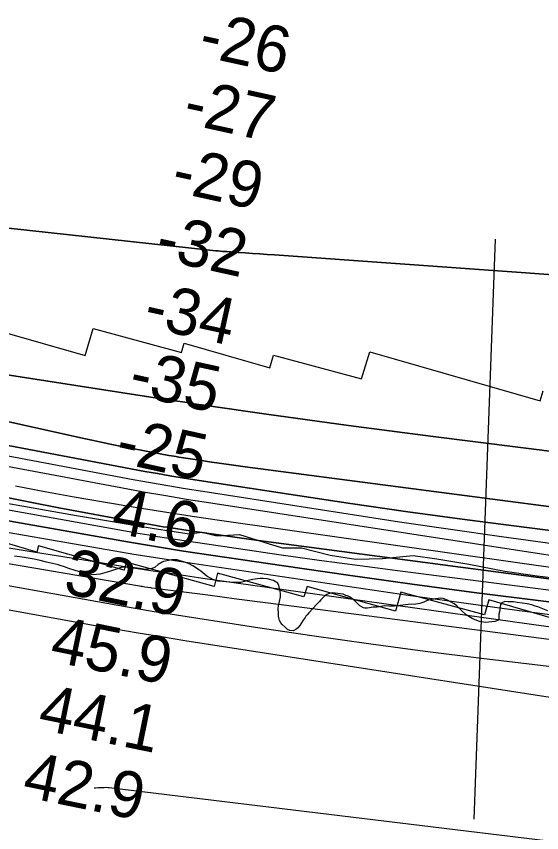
# Model space of a CAD drawing. Extents: x 3187622 to 3225504, y 800805 to 826213.
# Drawn here: x 3209686 to 3210446, y 809944 to 811125 of the extents above; entities that cross this region are included whole.
import ezdxf

# ---------------------------------------------------------------- set-up
doc = ezdxf.new("R2010")
doc.units = 0
for name, color, linetype in [('V-RIVR-EDGE', 7, 'Continuous'), ('V-RIVR-RANG', 7, 'Continuous'), ('V-RRAP-RVMT', 7, 'Continuous'), ('V-SITE-VEGE', 7, 'Continuous'), ('V-TOPO-DPTH', 7, 'Continuous'), ('V-TOPO-MAJR', 7, 'Continuous'), ('V-TOPO-MINR', 7, 'Continuous'), ('V-TOPO-WATR', 7, 'Continuous')]:
    doc.layers.add(name, color=color, linetype=linetype)

msp = doc.modelspace()

# ---------------------------------------------------------------- linework, layer by layer
at = {"layer": 'V-RIVR-EDGE'}
msp.add_lwpolyline([(3209660.6, 810422.2), (3209772.7, 810402.4), (3209885.3, 810383.8), (3209936.5, 810375.9), (3209953.9, 810378.5), (3209973.9, 810373.6), (3209983.5, 810373.6), (3210008.7, 810375.3), (3210051.3, 810361.7), (3210070.8, 810356), (3210098.2, 810355.9), (3210139.5, 810345.4), (3210176.8, 810339.2), (3210215.5, 810340.4), (3210259.9, 810344.7), (3210293.8, 810339.8), (3210340.3, 810332.3), (3210392.4, 810322.2), (3210439.3, 810315.1), (3210482.8, 810310.2)], dxfattribs=at)
at = {"layer": 'V-RIVR-RANG'}
msp.add_line((3210347.8, 809963.1), (3210378.8, 810802.5), dxfattribs=at)
at = {"layer": 'V-RRAP-RVMT'}
for p, q in [((3209785.5, 810634.2), (3209796.9, 810673.1)), ((3209796.9, 810673.1), (3209924.6, 810638.4)), ((3209672.5, 810666.2), (3209785.5, 810634.2)), ((3209924.6, 810638.4), (3209928.7, 810651.9)), ((3209928.7, 810651.9), (3210052.4, 810616.1)), ((3210185.2, 810600.1), (3210197.1, 810639.5)), ((3210197.1, 810639.5), (3210443.5, 810568.7)), ((3210052.4, 810616.1), (3210058, 810634.5)), ((3210058, 810634.5), (3210185.2, 810600.1)), ((3210443.5, 810568.7), (3210447.7, 810582.8)), ((3209715.5, 810349.5), (3209592.4, 810385.5)), ((3209717.9, 810358.9), (3209715.5, 810349.5)), ((3209841.8, 810323.5), (3209717.9, 810358.9)), ((3209844.9, 810334.9), (3209841.8, 810323.5)), ((3209971.8, 810299.9), (3209844.9, 810334.9)), ((3209976.9, 810318.9), (3209971.8, 810299.9)), ((3210101.7, 810284.7), (3209976.9, 810318.9)), ((3210106.5, 810299.9), (3210101.7, 810284.7)), ((3210234.1, 810264.1), (3210106.5, 810299.9)), ((3210242, 810291.7), (3210234.1, 810264.1)), ((3210362.7, 810258.8), (3210242, 810291.7)), ((3210369.3, 810280.6), (3210362.7, 810258.8)), ((3210505.5, 810240.7), (3210369.3, 810280.6))]:
    msp.add_line(p, q, dxfattribs=at)
at = {"layer": 'V-SITE-VEGE'}
for points in [[(3209994.8, 810306.1), (3209990.3, 810306.6), (3209977.1, 810307.8), (3209974.1, 810308.4), (3209971.9, 810309.2), (3209966.6, 810311.8), (3209961.3, 810314.9), (3209952.6, 810321.8), (3209949.9, 810324.1), (3209945.1, 810327.5), (3209941.3, 810329.8), (3209934.6, 810333.2), (3209932.1, 810334.2), (3209918.5, 810338.2), (3209910.4, 810338.6), (3209901.5, 810336.7), (3209898.8, 810336), (3209896.5, 810335.2), (3209891.1, 810331.8), (3209886.8, 810327.8), (3209884.5, 810326.8), (3209881.7, 810325.8), (3209874.3, 810324.4), (3209869.8, 810325), (3209863.8, 810326.1), (3209853.2, 810327.5), (3209846.9, 810327.6), (3209842.8, 810327.9), (3209837.3, 810327.2), (3209834.5, 810326.5), (3209832.4, 810325.5), (3209829.1, 810324.3), (3209826.3, 810323.6), (3209823.3, 810322.6), (3209817, 810320.4), (3209807.1, 810317.8), (3209802, 810317.1), (3209797, 810316.9), (3209787.1, 810318.3), (3209782.1, 810319.7), (3209778.3, 810320.5), (3209775.6, 810321.5), (3209770.8, 810323.1), (3209761.7, 810326), (3209755.5, 810328.4), (3209749.4, 810330.2), (3209746.1, 810331), (3209742.4, 810332.1), (3209729.5, 810335.1), (3209720.2, 810337.5), (3209711.7, 810339.6), (3209700.1, 810341.5), (3209697.6, 810341.6), (3209683.4, 810343.5)], [(3210454.6, 810264.7), (3210440.3, 810270.5), (3210435, 810272.1), (3210431.5, 810273.4), (3210424.5, 810275), (3210410.1, 810276.7), (3210404.8, 810277.6), (3210396.7, 810277.9), (3210392.4, 810278), (3210388.1, 810276.3), (3210386.3, 810273.8), (3210384.6, 810263.4), (3210383.8, 810259.7), (3210383.5, 810256.1), (3210383.5, 810252.1), (3210382.2, 810250.6), (3210378.1, 810249.1), (3210364.5, 810247.8), (3210355.9, 810249), (3210351.6, 810250.5), (3210345.1, 810253.6), (3210336.3, 810258.8), (3210330.1, 810264.5), (3210327.1, 810267.5), (3210323.1, 810272.1), (3210319.1, 810275), (3210309.4, 810280.2), (3210303.3, 810282.3), (3210298.8, 810282.8), (3210295.8, 810282.6), (3210292.2, 810282.2), (3210279.8, 810279.6), (3210275, 810277.4), (3210269.4, 810275.4), (3210263.6, 810274.5), (3210252.5, 810273.9), (3210232.7, 810271.4), (3210224.4, 810271.3), (3210217.8, 810271.9), (3210207.7, 810270), (3210202.1, 810269.8), (3210193.5, 810268.7), (3210190, 810268.7), (3210188, 810269.2), (3210182.7, 810271.8), (3210179.7, 810274.9), (3210177.5, 810277), (3210176, 810278.5), (3210168.7, 810284.2), (3210164.7, 810286.2), (3210162.2, 810287), (3210158.5, 810288.6), (3210143.3, 810290.8), (3210139.8, 810290.1), (3210135, 810288.2), (3210131.6, 810285.7), (3210126, 810280.5), (3210124.2, 810278.2), (3210120.6, 810274.2), (3210108.8, 810261.8), (3210106.5, 810258.8), (3210104.7, 810256.8), (3210103.4, 810255), (3210100.9, 810251), (3210095.7, 810243.5), (3210092.6, 810239.8), (3210090.3, 810237.8), (3210086, 810235.8), (3210081.2, 810236.4), (3210078.2, 810237.7), (3210074.7, 810240.8), (3210070.5, 810245.1), (3210068.5, 810247.4), (3210066.2, 810250.5), (3210065.3, 810254.3), (3210064.8, 810257.1), (3210064.9, 810260.9), (3210064.7, 810268.2), (3210065, 810272), (3210066.4, 810278), (3210067.7, 810284.8), (3210067.8, 810289.6), (3210067.6, 810292.7), (3210065.7, 810301.5), (3210064, 810304.8), (3210057.7, 810308.5), (3210048.4, 810311.1), (3210042.6, 810311.5), (3210038.6, 810311.3), (3210027.4, 810310.2), (3210017.3, 810307.5), (3210009.9, 810305.6), (3210004.6, 810305.4), (3209994.8, 810306.1)]]:
    msp.add_lwpolyline(points, dxfattribs=at)
at = {"layer": 'V-TOPO-DPTH'}
for points in [[(3209193.6, 810870.6), (3209969.8, 810786.1), (3209973.7, 810785.7), (3209977.6, 810785.3), (3209984.7, 810784.7), (3209990.2, 810784.3), (3209995.7, 810783.9), (3210001.2, 810783.5), (3210006.7, 810783.1), (3210016.8, 810782.5), (3210027.3, 810781.8), (3210037.9, 810781.1), (3210048.4, 810780.4), (3210059, 810779.7), (3210415.8, 810754), (3210468.3, 810750.1)], [(3210468.3, 810750.1), (3210415.8, 810754), (3210059, 810779.7), (3210048.4, 810780.4), (3210037.9, 810781.1), (3210027.3, 810781.8), (3210016.8, 810782.5), (3210006.7, 810783.1), (3210001.2, 810783.5), (3209995.7, 810783.9), (3209990.2, 810784.3), (3209984.7, 810784.7), (3209977.6, 810785.3), (3209973.7, 810785.7), (3209969.8, 810786.1), (3209193.6, 810870.6)], [(3210680.7, 810386.3), (3210017, 810473.1), (3209999.7, 810475.4), (3209982.5, 810477.8), (3209965.2, 810480.3), (3209948, 810482.9), (3209920.8, 810487.1), (3209917.2, 810487.7), (3209913.6, 810488.3), (3209910, 810488.9), (3209906.3, 810489.6), (3209868.7, 810496.7), (3209846.3, 810501), (3209823.9, 810505.5), (3209801.6, 810510.2), (3209779.3, 810515.1), (3209150.5, 810654.8)], [(3209150.5, 810654.8), (3209779.3, 810515.1), (3209801.6, 810510.2), (3209823.9, 810505.5), (3209846.3, 810501), (3209868.7, 810496.7), (3209906.3, 810489.6), (3209910, 810488.9), (3209913.6, 810488.3), (3209917.2, 810487.7), (3209920.8, 810487.1), (3209948, 810482.9), (3209965.2, 810480.3), (3209982.5, 810477.8), (3209999.7, 810475.4), (3210017, 810473.1), (3210680.7, 810386.3)], [(3211383.6, 810411.2), (3211027.5, 810438.7), (3210972.7, 810443), (3210917.9, 810447.3), (3210863.1, 810451.8), (3210808.3, 810456.3), (3210726.3, 810463.1), (3210712.5, 810464.3), (3210698.8, 810465.7), (3210685, 810467.2), (3210671.3, 810468.8), (3210285, 810517.3), (3210225.6, 810524.9), (3210166.3, 810532.7), (3210107, 810540.9), (3210047.8, 810549.2), (3209956.8, 810562.3), (3209943.1, 810564.3), (3209929.3, 810566.3), (3209915.6, 810568.4), (3209901.9, 810570.5), (3209474.1, 810636.9)], [(3209474.1, 810636.9), (3209901.9, 810570.5), (3209915.6, 810568.4), (3209929.3, 810566.3), (3209943.1, 810564.3), (3209956.8, 810562.3), (3210047.8, 810549.2), (3210107, 810540.9), (3210166.3, 810532.7), (3210225.6, 810524.9), (3210285, 810517.3), (3210671.3, 810468.8), (3210685, 810467.2), (3210698.8, 810465.7), (3210712.5, 810464.3), (3210726.3, 810463.1), (3210808.3, 810456.3), (3210863.1, 810451.8), (3210917.9, 810447.3), (3210972.7, 810443), (3211027.5, 810438.7), (3211383.6, 810411.2)], [(3209176.5, 810567.1), (3209837.1, 810442.9), (3209869.6, 810437), (3209902, 810431.3), (3209934.6, 810425.9), (3209967.1, 810420.7), (3210445.4, 810347.1), (3210484.5, 810341.2), (3210523.7, 810335.6), (3210562.9, 810330.4), (3210602.2, 810325.5), (3210603.2, 810325.4), (3210642, 810320.8), (3210680.8, 810316.3), (3210719.6, 810312.1), (3210758.4, 810308), (3211407.6, 810241)], [(3209176.5, 810567.1), (3209837.1, 810442.9), (3209869.6, 810437), (3209902, 810431.3), (3209934.6, 810425.9), (3209967.1, 810420.7), (3210445.4, 810347.1), (3210484.5, 810341.2), (3210523.7, 810335.6), (3210562.9, 810330.4), (3210602.2, 810325.5), (3210603.2, 810325.4), (3210642, 810320.8), (3210680.8, 810316.3), (3210719.6, 810312.1), (3210758.4, 810308), (3211407.6, 810241)], [(3211245.3, 810304.6), (3211151.8, 810310.8), (3211058.4, 810317.7), (3210965, 810325.6), (3210871.7, 810334.1), (3210726.5, 810348.2), (3210705.8, 810350.3), (3210685.1, 810352.5), (3210664.5, 810354.9), (3210643.8, 810357.4), (3210424.3, 810385), (3210338.1, 810396.2), (3210251.9, 810407.9), (3210165.8, 810420.3), (3210079.7, 810433.2), (3209943.8, 810454.1), (3209925.8, 810457), (3209907.8, 810460), (3209889.9, 810463.1), (3209871.9, 810466.4), (3209632.9, 810511.6)], [(3209632.9, 810511.6), (3209871.9, 810466.4), (3209889.9, 810463.1), (3209907.8, 810460), (3209925.8, 810457), (3209943.8, 810454.1), (3210079.7, 810433.2), (3210165.8, 810420.3), (3210251.9, 810407.9), (3210338.1, 810396.2), (3210424.3, 810385), (3210643.8, 810357.4), (3210664.5, 810354.9), (3210685.1, 810352.5), (3210705.8, 810350.3), (3210726.5, 810348.2), (3210871.7, 810334.1), (3210965, 810325.6), (3211058.4, 810317.7), (3211151.8, 810310.8), (3211245.3, 810304.6)], [(3211271.7, 810192.6), (3211187.1, 810199.3), (3211102.4, 810206.6), (3211017.9, 810214.6), (3210933.4, 810223.1), (3210716.5, 810246.1), (3210694.7, 810248.4), (3210672.9, 810250.9), (3210651.1, 810253.5), (3210629.3, 810256.1), (3210444.6, 810279), (3210351.5, 810290.9), (3210258.5, 810303.2), (3210165.6, 810316.2), (3210072.7, 810329.6), (3209927.6, 810351.2), (3209907.4, 810354.3), (3209887.1, 810357.5), (3209866.9, 810360.9), (3209846.7, 810364.3), (3209388.9, 810445.1)], [(3210664.3, 810283.6), (3210036, 810366.6), (3210012.2, 810369.9), (3209988.3, 810373.2), (3209964.5, 810376.6), (3209940.7, 810380.1), (3209903.4, 810385.6), (3209898.3, 810386.4), (3209893.1, 810387.3), (3209888, 810388.1), (3209882.9, 810389), (3209820.1, 810400.3), (3209783.7, 810406.9), (3209747.2, 810413.7), (3209710.8, 810420.8), (3209674.5, 810428)], [(3209674.5, 810428), (3209710.8, 810420.8), (3209747.2, 810413.7), (3209783.7, 810406.9), (3209820.1, 810400.3), (3209882.9, 810389), (3209888, 810388.1), (3209893.1, 810387.3), (3209898.3, 810386.4), (3209903.4, 810385.6), (3209940.7, 810380.1), (3209964.5, 810376.6), (3209988.3, 810373.2), (3210012.2, 810369.9), (3210036, 810366.6), (3210664.3, 810283.6)]]:
    msp.add_lwpolyline(points, dxfattribs=at)
at = {"layer": 'V-TOPO-MAJR'}
msp.add_lwpolyline([(3209125.1, 810426.7), (3209863.8, 810300.9), (3209865.8, 810300.5), (3209867.7, 810300.2), (3209871.5, 810299.6), (3209875.8, 810298.9), (3209879.7, 810298.3), (3209880.8, 810298.1), (3209881.9, 810298), (3209962.8, 810287.6), (3210004.4, 810282.2), (3210046, 810276.8), (3210087.6, 810271.5), (3210129.1, 810266.1), (3210649.6, 810198.6)], dxfattribs=at)
at = {"layer": 'V-TOPO-MINR'}
for points in [[(3210468.3, 810750.1), (3210415.8, 810754), (3210059, 810779.7), (3210048.4, 810780.4), (3210037.9, 810781.1), (3210027.3, 810781.8), (3210016.8, 810782.5), (3210006.7, 810783.1), (3210001.2, 810783.5), (3209995.7, 810783.9), (3209990.2, 810784.3), (3209984.7, 810784.7), (3209977.6, 810785.3), (3209973.7, 810785.7), (3209969.8, 810786.1), (3209193.6, 810870.6)], [(3209150.5, 810654.8), (3209779.3, 810515.1), (3209801.6, 810510.2), (3209823.9, 810505.5), (3209846.3, 810501), (3209868.7, 810496.7), (3209906.3, 810489.6), (3209910, 810488.9), (3209913.6, 810488.3), (3209917.2, 810487.7), (3209920.8, 810487.1), (3209948, 810482.9), (3209965.2, 810480.3), (3209982.5, 810477.8), (3209999.7, 810475.4), (3210017, 810473.1), (3210680.7, 810386.3)], [(3209474.1, 810636.9), (3209901.9, 810570.5), (3209915.6, 810568.4), (3209929.3, 810566.3), (3209943.1, 810564.3), (3209956.8, 810562.3), (3210047.8, 810549.2), (3210107, 810540.9), (3210166.3, 810532.7), (3210225.6, 810524.9), (3210285, 810517.3), (3210671.3, 810468.8), (3210685, 810467.2), (3210698.8, 810465.7), (3210712.5, 810464.3), (3210726.3, 810463.1), (3210808.3, 810456.3), (3210863.1, 810451.8), (3210917.9, 810447.3), (3210972.7, 810443), (3211027.5, 810438.7), (3211383.6, 810411.2)], [(3209176.5, 810567.1), (3209837.1, 810442.9), (3209869.6, 810437), (3209902, 810431.3), (3209934.6, 810425.9), (3209967.1, 810420.7), (3210445.4, 810347.1), (3210484.5, 810341.2), (3210523.7, 810335.6), (3210562.9, 810330.4), (3210602.2, 810325.5), (3210603.2, 810325.4), (3210642, 810320.8), (3210680.8, 810316.3), (3210719.6, 810312.1), (3210758.4, 810308), (3211407.6, 810241)], [(3209362.9, 810547.7), (3209854.7, 810454.8), (3209879.8, 810450.2), (3209905, 810445.8), (3209930.2, 810441.6), (3209955.4, 810437.6), (3210240.1, 810393.6), (3210313.8, 810382.6), (3210387.5, 810372), (3210461.3, 810362.2), (3210535.1, 810352.7), (3210623.9, 810341.8), (3210653.5, 810338.2), (3210683, 810334.8), (3210712.6, 810331.6), (3210742.2, 810328.6), (3211119.1, 810291.1), (3211173.6, 810285.9), (3211228, 810281)], [(3209632.9, 810511.6), (3209871.9, 810466.4), (3209889.9, 810463.1), (3209907.8, 810460), (3209925.8, 810457), (3209943.8, 810454.1), (3210079.7, 810433.2), (3210165.8, 810420.3), (3210251.9, 810407.9), (3210338.1, 810396.2), (3210424.3, 810385), (3210643.8, 810357.4), (3210664.5, 810354.9), (3210685.1, 810352.5), (3210705.8, 810350.3), (3210726.5, 810348.2), (3210871.7, 810334.1), (3210965, 810325.6), (3211058.4, 810317.7), (3211151.8, 810310.8), (3211245.3, 810304.6)], [(3209196.7, 810460.9), (3209828.1, 810351.5), (3209856, 810346.8), (3209884, 810342.2), (3209912, 810337.8), (3209940.1, 810333.6), (3210252.6, 810287.5), (3210322.2, 810277.6), (3210391.8, 810268), (3210461.5, 810259), (3210531.2, 810250.3), (3210610.1, 810240.9), (3210640.5, 810237.3), (3210670.8, 810233.9), (3210701.2, 810230.6), (3210731.6, 810227.4), (3211152, 810184.5), (3211199.9, 810179.9), (3211247.8, 810175.4)], [(3209388.9, 810445.1), (3209846.7, 810364.3), (3209866.9, 810360.9), (3209887.1, 810357.5), (3209907.4, 810354.3), (3209927.6, 810351.2), (3210072.7, 810329.6), (3210165.6, 810316.2), (3210258.5, 810303.2), (3210351.5, 810290.9), (3210444.6, 810279), (3210629.3, 810256.1), (3210651.1, 810253.5), (3210672.9, 810250.9), (3210694.7, 810248.4), (3210716.5, 810246.1), (3210933.4, 810223.1), (3211017.9, 810214.6), (3211102.4, 810206.6), (3211187.1, 810199.3), (3211271.7, 810192.6)], [(3209684.8, 810445.7), (3209727.2, 810437.5), (3209769.6, 810429.7), (3209812.1, 810422.2), (3209854.7, 810415.1), (3209897.4, 810408.2), (3209940, 810401.7), (3209982.8, 810395.4), (3210651.6, 810300.2), (3210656.1, 810299.6), (3210660.5, 810299), (3210665, 810298.4), (3210669.5, 810297.8), (3210673.9, 810297.3), (3210678.4, 810296.8), (3210682.9, 810296.3), (3210687.4, 810295.8), (3210728.8, 810291.6), (3210754, 810289), (3210779.2, 810286.6), (3210804.4, 810284.2), (3210829.6, 810281.9), (3211436.9, 810228.2)], [(3209614.8, 810421.4), (3209706.6, 810404.8), (3209864.8, 810376.7), (3209877.5, 810374.5), (3209890.1, 810372.4), (3209902.8, 810370.4), (3209915.5, 810368.4), (3210007, 810354.8), (3210065.5, 810346.2), (3210124, 810338), (3210182.6, 810330), (3210241.1, 810322.3), (3210647.4, 810270.3), (3210661.1, 810268.6), (3210674.8, 810266.9), (3210688.5, 810265.4), (3210702.3, 810263.8), (3210815.3, 810251.4), (3210885.5, 810244.1), (3210955.8, 810237.2), (3211026.2, 810231.1), (3211096.6, 810225.4), (3211406.9, 810201.9)], [(3209630.3, 810363.2), (3209713.5, 810349.6), (3209804.9, 810334.9), (3209842.5, 810328.9), (3209880.2, 810323.1), (3209917.8, 810317.6), (3209955.5, 810312.1), (3210451.8, 810242.5), (3210487.9, 810237.5), (3210524, 810232.8), (3210560.1, 810228.3), (3210596.3, 810223.9), (3210632.5, 810219.8), (3210668.7, 810215.9), (3210704.9, 810212.1), (3210741.1, 810208.4), (3211368.9, 810146.8)], [(3209343.7, 810326.5), (3209794.7, 810244.6), (3209828.3, 810238.7), (3209861.9, 810232.9), (3209895.6, 810227.3), (3209929.3, 810221.9), (3210464.1, 810138.7), (3210496, 810133.9), (3210528, 810129.4), (3210560.1, 810125.3), (3210592.2, 810121.5), (3210624.3, 810118), (3210656.5, 810114.8), (3210688.6, 810111.8), (3210720.8, 810109.1), (3211234.5, 810067.8)], [(3209557.6, 810322.2), (3209835.5, 810272.3), (3209852.1, 810269.3), (3209868.7, 810266.5), (3209885.4, 810263.8), (3209902.1, 810261.1), (3210031.8, 810241.1), (3210113.4, 810228.9), (3210195.1, 810217.2), (3210276.9, 810206.4), (3210358.8, 810196.2), (3210626.8, 810164.1), (3210644.4, 810162.1), (3210661.9, 810160.1), (3210679.5, 810158.2), (3210697.1, 810156.4), (3210826.5, 810143.5), (3210908.9, 810135.7), (3210991.3, 810128.5), (3211073.8, 810122), (3211156.3, 810116.2), (3211398.9, 810100.1)], [(3210769.1, 809889), (3210765.5, 809889.6), (3210720.9, 809896.2), (3210643.8, 809907.5), (3210637.7, 809908.4), (3210631.7, 809909.2), (3210625.6, 809910.1), (3210619.6, 809910.9), (3210583.5, 809915.5), (3210559.5, 809918.6), (3210535.4, 809921.7), (3210511.3, 809924.7), (3210487.2, 809927.6), (3209820.3, 810008.5), (3209818.5, 810008.7), (3209814.8, 810008.9), (3209813, 810008.8), (3209806.3, 810008.7), (3209804.2, 810008.6), (3209800.2, 810008.3), (3209798.3, 810008.1)]]:
    msp.add_lwpolyline(points, dxfattribs=at)
at = {"layer": 'V-TOPO-WATR'}
msp.add_lwpolyline([(3209674.5, 810428), (3209710.8, 810420.8), (3209747.2, 810413.7), (3209783.7, 810406.9), (3209820.1, 810400.3), (3209882.9, 810389), (3209888, 810388.1), (3209893.1, 810387.3), (3209898.3, 810386.4), (3209903.4, 810385.6), (3209940.7, 810380.1), (3209964.5, 810376.6), (3209988.3, 810373.2), (3210012.2, 810369.9), (3210036, 810366.6), (3210664.3, 810283.6)], dxfattribs=at)

# ---------------------------------------------------------------- texts
at = {"layer": 'V-RIVR-RANG'}
for s, rotation, p in [('-26', 347.6013, (3209947.1, 811068.3)), ('-27', 347.6013, (3209924.7, 810970.8)), ('-29', 347.6013, (3209907.7, 810872.2)), ('-32', 347.6013, (3209884.6, 810774.9)), ('-34', 347.6013, (3209867.6, 810676.3)), ('-35', 347.6013, (3209846, 810578.7)), ('-25', 347.6013, (3209826.7, 810480.5)), ('4.6', 347.6013, (3209820.8, 810379.5)), ('32.9', 348.4283, (3209752.1, 810290.4)), ('45.9', 348.4283, (3209732.3, 810192.4)), ('44.1', 348.4283, (3209715.1, 810093.9)), ('42.9', 348.4283, (3209692.7, 809996.4))]:
    msp.add_text(s, height=67, rotation=rotation, dxfattribs=at).set_placement(p)

doc.saveas('drawing.dxf')
